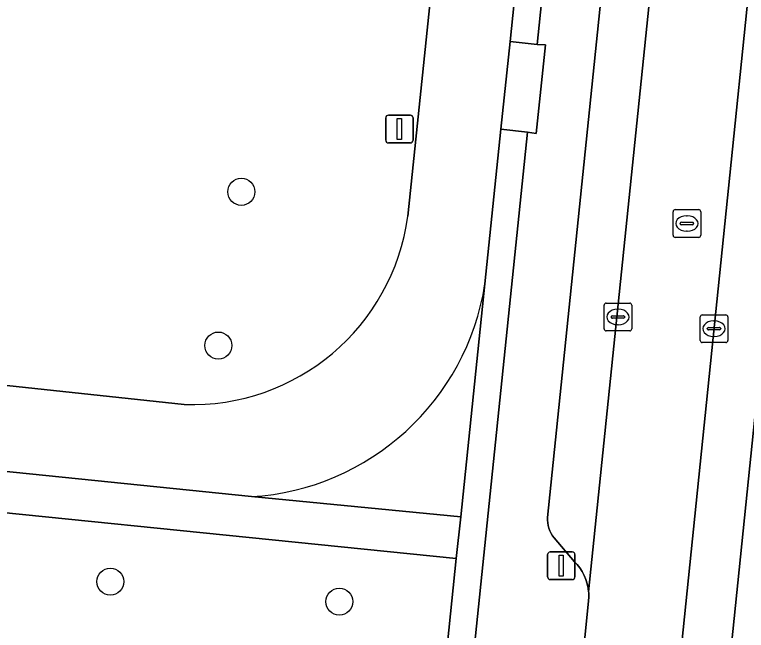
# Model space of a CAD drawing. Extents: x 160856 to 161310, y 384024 to 384878.
# Drawn here: x 161167.49 to 161193.92, y 384613.92 to 384636.15 of the extents above; entities that cross this region are included whole.
import ezdxf

# ---------------------------------------------------------------- set-up
doc = ezdxf.new("R2010")
doc.units = 0
for name, color, linetype in [('IMGEO_Boom', 7, 'Continuous'), ('IMGEO_Groenvoorziening', 7, 'Continuous'), ('IMGEO_Haag', 7, 'Continuous'), ('IMGEO_Hek', 7, 'Continuous'), ('IMGEO_Kolk', 7, 'Continuous'), ('IMGEO_Lichtmast', 7, 'Continuous'), ('IMGEO_Parkeervlak_open', 7, 'Continuous'), ('IMGEO_Rijbaan_lokaal_open', 7, 'Continuous'), ('IMGEO_Rioolput', 7, 'Continuous'), ('IMGEO_Terreindeel_open', 7, 'Continuous'), ('IMGEO_Verkeersbordpaal', 7, 'Continuous'), ('IMGEO_Voetpad_gesloten', 7, 'Continuous'), ('IMGEO_Voetpad_open', 7, 'Continuous')]:
    doc.layers.add(name, color=color, linetype=linetype)

msp = doc.modelspace()

# ---------------------------------------------------------------- linework, layer by layer
at = {"layer": 'IMGEO_Boom'}
for centre in [(161175.682, 384629.752), (161174.85, 384624.202), (161170.951, 384615.683), (161179.219, 384614.96)]:
    msp.add_circle(centre, 0.489, dxfattribs=at)
at = {"layer": 'IMGEO_Groenvoorziening'}
for points in [[(161181.693, 384628.875), (161182.506, 384636.753)], [(161176.051, 384618.751), (161183.607, 384618.021), (161184.478, 384626.425)], [(161136.726, 384626.023), (161137.085, 384625.985), (161141.987, 384625.461), (161144.423, 384625.2), (161148.053, 384624.812), (161167.207, 384622.765), (161173.62, 384622.08)]]:
    msp.add_lwpolyline(points, dxfattribs=at)
msp.add_lwpolyline([(161183.437, 384616.516), (161159.464, 384618.942), (161159.335, 384617.253), (161159.604, 384617.225), (161159.609, 384617.273), (161165.608, 384616.638), (161165.34, 384614.134), (161159.336, 384614.764), (161157.601, 384614.937), (161157.56, 384614.524), (161182.973, 384611.931)], close=True, dxfattribs=at)
for centre, radius, start, end in [((161173.919, 384629.918), 7.843, 267.814, 352.3603), ((161175.493, 384627.827), 9.094, 273.5165, 351.1283)]:
    msp.add_arc(centre, radius, start, end, dxfattribs=at)
at = {"layer": 'IMGEO_Haag'}
msp.add_lwpolyline([(161176.051, 384618.751), (161183.607, 384618.021), (161184.478, 384626.425)], dxfattribs=at)
msp.add_arc((161175.493, 384627.827), 9.094, 273.5165, 351.1283, dxfattribs=at)
at = {"layer": 'IMGEO_Hek'}
for points in [[(161185.386, 384635.179), (161187.966, 384660.289)], [(161185.057, 384632.017), (161185.386, 384635.179)], [(161184.478, 384626.425), (161185.057, 384632.017)], [(161183.607, 384618.021), (161184.478, 384626.425)], [(161134.423, 384623.005), (161176.051, 384618.751)], [(161176.051, 384618.751), (161183.607, 384618.021)]]:
    msp.add_lwpolyline(points, dxfattribs=at)
at = {"layer": 'IMGEO_Kolk'}
for p, q in [((161188.856, 384625.734), (161189.708, 384625.734)), ((161188.781, 384624.808), (161188.781, 384625.66)), ((161189.269, 384625.514), (161189.294, 384625.514)), ((161189.782, 384625.66), (161189.782, 384624.808)), ((161189.04, 384625.228), (161189.04, 384625.24)), ((161189.478, 384625.191), (161189.08, 384625.191)), ((161189.083, 384625.277), (161189.481, 384625.277)), ((161189.524, 384625.24), (161189.524, 384625.228)), ((161192.249, 384624.385), (161192.249, 384625.237)), ((161192.324, 384625.311), (161193.176, 384625.311)), ((161193.25, 384625.237), (161193.25, 384624.385)), ((161189.292, 384624.954), (161189.267, 384624.954)), ((161192.737, 384625.091), (161192.762, 384625.091)), ((161189.708, 384624.734), (161188.856, 384624.734)), ((161192.508, 384624.805), (161192.508, 384624.817)), ((161192.946, 384624.768), (161192.548, 384624.768)), ((161192.551, 384624.854), (161192.949, 384624.854)), ((161192.992, 384624.817), (161192.992, 384624.805)), ((161192.76, 384624.531), (161192.735, 384624.531)), ((161193.176, 384624.311), (161192.324, 384624.311))]:
    msp.add_line(p, q, dxfattribs=at)
for points in [[(161188.856, 384625.734), (161189.708, 384625.734)], [(161188.781, 384624.808), (161188.781, 384625.66)], [(161189.782, 384625.66), (161189.782, 384624.808)], [(161192.249, 384624.385), (161192.249, 384625.237)], [(161192.324, 384625.311), (161193.176, 384625.311)], [(161193.25, 384625.237), (161193.25, 384624.385)], [(161189.708, 384624.734), (161188.856, 384624.734)], [(161193.176, 384624.311), (161192.324, 384624.311)]]:
    msp.add_lwpolyline(points, dxfattribs=at)
for centre, radius, start, end in [((161188.858, 384625.658), 0.0765, 91.552, 178.448), ((161188.858, 384625.658), 0.0765, 91.552, 178.448), ((161189.706, 384625.658), 0.0765, 1.552, 88.448), ((161189.706, 384625.658), 0.0765, 1.552, 88.448), ((161189.08, 384625.237), 0.0403, 85.8775, 175.7526), ((161189.077, 384625.227), 0.0366, 178.938, 274.7102), ((161189.481, 384625.234), 0.043, 264.8664, 352.4533), ((161189.485, 384625.239), 0.0386, 1.7309, 96.639), ((161192.326, 384625.235), 0.0765, 91.552, 178.448), ((161192.326, 384625.235), 0.0765, 91.552, 178.448), ((161193.174, 384625.235), 0.0765, 1.552, 88.448), ((161193.174, 384625.235), 0.0765, 1.552, 88.448), ((161188.858, 384624.81), 0.0765, 181.552, 268.448), ((161188.858, 384624.81), 0.0765, 181.552, 268.448), ((161189.706, 384624.81), 0.0765, 271.552, 358.448), ((161189.706, 384624.81), 0.0765, 271.552, 358.448), ((161192.548, 384624.814), 0.0403, 85.8775, 175.7526), ((161192.545, 384624.804), 0.0366, 178.938, 274.7102), ((161192.949, 384624.811), 0.043, 264.8664, 352.4533), ((161192.953, 384624.816), 0.0386, 1.7309, 96.639), ((161192.326, 384624.387), 0.0765, 181.552, 268.448), ((161192.326, 384624.387), 0.0765, 181.552, 268.448), ((161193.174, 384624.387), 0.0765, 271.552, 358.448), ((161193.174, 384624.387), 0.0765, 271.552, 358.448)]:
    msp.add_arc(centre, radius, start, end, dxfattribs=at)
for centre, major_axis, ratio, start_param, end_param in [((161189.268, 384625.234), (-0.387, 0.002), 0.722429, 4.712389, 7.853982), ((161189.293, 384625.234), (-0.39, 0.002), 0.717154, 1.570796, 4.712389), ((161192.736, 384624.811), (-0.387, 0.002), 0.722429, 4.712389, 7.853982), ((161192.761, 384624.811), (-0.39, 0.002), 0.717154, 1.570796, 4.712389)]:
    msp.add_ellipse(centre, major_axis=major_axis, ratio=ratio, start_param=start_param, end_param=end_param, dxfattribs=at)
at = {"layer": 'IMGEO_Lichtmast'}
for p, q in [((161186.838, 384616.757), (161187.628, 384616.757)), ((161187.628, 384616.757), (161186.838, 384616.757)), ((161186.738, 384615.857), (161186.738, 384616.657)), ((161186.738, 384616.657), (161186.738, 384615.857)), ((161187.728, 384616.657), (161187.728, 384615.857)), ((161187.728, 384615.857), (161187.728, 384616.657)), ((161187.628, 384615.757), (161186.838, 384615.757)), ((161186.838, 384615.757), (161187.628, 384615.757))]:
    msp.add_line(p, q, dxfattribs=at)
msp.add_lwpolyline([(161187.158, 384616.632), (161187.308, 384616.632), (161187.308, 384615.882), (161187.158, 384615.882), (161187.158, 384616.632)], dxfattribs=at)
for centre, start, end in [((161186.838, 384616.657), 90, 180), ((161186.838, 384616.657), 90, 180), ((161187.628, 384616.657), 0, 90), ((161187.628, 384616.657), 360, 90), ((161186.838, 384615.857), 180, 270), ((161186.838, 384615.857), 180, 270), ((161187.628, 384615.857), 270, 0), ((161187.628, 384615.857), 270, 0)]:
    msp.add_arc(centre, 0.1, start, end, dxfattribs=at)
at = {"layer": 'IMGEO_Parkeervlak_open'}
for points in [[(161191.259, 384661.919), (161186.738, 384618.003), (161186.738, 384617.903), (161186.747, 384617.803), (161186.765, 384617.704), (161186.791, 384617.607), (161186.826, 384617.513), (161186.87, 384617.423), (161186.921, 384617.336), (161186.975, 384617.261), (161187.714, 384616.403), (161187.806, 384616.303), (161187.903, 384616.178), (161187.989, 384616.045), (161188.063, 384615.905), (161188.123, 384615.758), (161188.171, 384615.607), (161188.204, 384615.452), (161188.222, 384615.309), (161193.255, 384664.211)], [(161196.783, 384664.123), (161190.514, 384603.047)], [(161192.485, 384604.745), (161195.161, 384630.759)]]:
    msp.add_lwpolyline(points, dxfattribs=at)
at = {"layer": 'IMGEO_Rijbaan_lokaal_open'}
msp.add_lwpolyline([(161193.706, 384668.431), (161193.353, 384664.564), (161193.316, 384664.397), (161193.265, 384664.233), (161193.255, 384664.211), (161188.222, 384615.309), (161188.224, 384615.295), (161188.23, 384615.137), (161188.221, 384614.979), (161187.046, 384603.398), (161190.514, 384603.047), (161196.783, 384664.123)], dxfattribs=at)
at = {"layer": 'IMGEO_Rioolput'}
for p, q in [((161191.271, 384628.182), (161191.271, 384629.034)), ((161191.346, 384629.108), (161192.198, 384629.108)), ((161191.759, 384628.888), (161191.784, 384628.888)), ((161192.272, 384629.034), (161192.272, 384628.182)), ((161191.53, 384628.602), (161191.53, 384628.614)), ((161191.573, 384628.651), (161191.971, 384628.651)), ((161192.014, 384628.614), (161192.014, 384628.602)), ((161191.968, 384628.565), (161191.57, 384628.565)), ((161191.782, 384628.328), (161191.757, 384628.328)), ((161192.198, 384628.108), (161191.346, 384628.108))]:
    msp.add_line(p, q, dxfattribs=at)
for points in [[(161191.271, 384628.182), (161191.271, 384629.034)], [(161191.346, 384629.108), (161192.198, 384629.108)], [(161192.272, 384629.034), (161192.272, 384628.182)], [(161192.198, 384628.108), (161191.346, 384628.108)]]:
    msp.add_lwpolyline(points, dxfattribs=at)
for centre, radius, start, end in [((161191.348, 384629.032), 0.0765, 91.552, 178.448), ((161191.348, 384629.032), 0.0765, 91.552, 178.448), ((161192.196, 384629.032), 0.0765, 1.552, 88.448), ((161192.196, 384629.032), 0.0765, 1.552, 88.448), ((161191.57, 384628.611), 0.0403, 85.8775, 175.7526), ((161191.567, 384628.601), 0.0366, 178.938, 274.7102), ((161191.971, 384628.608), 0.043, 264.8664, 352.4533), ((161191.975, 384628.613), 0.0386, 1.7309, 96.639), ((161191.348, 384628.184), 0.0765, 181.552, 268.448), ((161191.348, 384628.184), 0.0765, 181.552, 268.448), ((161192.196, 384628.184), 0.0765, 271.552, 358.448), ((161192.196, 384628.184), 0.0765, 271.552, 358.448)]:
    msp.add_arc(centre, radius, start, end, dxfattribs=at)
for centre, major_axis, ratio, start_param, end_param in [((161191.758, 384628.608), (-0.387, 0.002), 0.722429, 4.712389, 7.853982), ((161191.783, 384628.608), (-0.39, 0.002), 0.717154, 1.570796, 4.712389)]:
    msp.add_ellipse(centre, major_axis=major_axis, ratio=ratio, start_param=start_param, end_param=end_param, dxfattribs=at)
at = {"layer": 'IMGEO_Terreindeel_open'}
msp.add_lwpolyline([(161185.386, 384635.179), (161185.057, 384632.017), (161186.011, 384631.91), (161186.326, 384631.862), (161186.665, 384635.053), (161186.36, 384635.071)], close=True, dxfattribs=at)
at = {"layer": 'IMGEO_Verkeersbordpaal'}
for p, q in [((161180.894, 384631.617), (161180.894, 384632.417)), ((161180.894, 384632.417), (161180.894, 384631.617)), ((161180.994, 384632.517), (161181.784, 384632.517)), ((161181.784, 384632.517), (161180.994, 384632.517)), ((161181.884, 384632.417), (161181.884, 384631.617)), ((161181.884, 384631.617), (161181.884, 384632.417)), ((161181.784, 384631.517), (161180.994, 384631.517)), ((161180.994, 384631.517), (161181.784, 384631.517))]:
    msp.add_line(p, q, dxfattribs=at)
msp.add_lwpolyline([(161181.314, 384632.392), (161181.464, 384632.392), (161181.464, 384631.642), (161181.314, 384631.642), (161181.314, 384632.392)], dxfattribs=at)
for centre, start, end in [((161180.994, 384632.417), 90, 180), ((161180.994, 384632.417), 90, 180), ((161181.784, 384632.417), 0, 90), ((161181.784, 384632.417), 360, 90), ((161180.994, 384631.617), 180, 270), ((161180.994, 384631.617), 180, 270), ((161181.784, 384631.617), 270, 0), ((161181.784, 384631.617), 270, 0)]:
    msp.add_arc(centre, 0.1, start, end, dxfattribs=at)
at = {"layer": 'IMGEO_Voetpad_gesloten'}
for points in [[(161184.478, 384626.425), (161185.057, 384632.017), (161185.386, 384635.179), (161187.929, 384659.93)], [(161182.506, 384636.753), (161181.693, 384628.875)], [(161173.62, 384622.08), (161167.207, 384622.765), (161148.053, 384624.812), (161144.423, 384625.2), (161141.987, 384625.461), (161137.085, 384625.985), (161136.726, 384626.023)], [(161134.423, 384623.005), (161176.051, 384618.751)]]:
    msp.add_lwpolyline(points, dxfattribs=at)
for centre, radius, start, end in [((161173.919, 384629.918), 7.843, 267.814, 352.3603), ((161175.493, 384627.827), 9.094, 273.5165, 351.1283)]:
    msp.add_arc(centre, radius, start, end, dxfattribs=at)
at = {"layer": 'IMGEO_Voetpad_open'}
for points in [[(161193.641, 384670.215), (161189.999, 384670.565), (161189.902, 384669.557), (161189.635, 384666.795), (161186.36, 384635.071), (161186.665, 384635.053), (161186.326, 384631.862), (161186.011, 384631.91), (161183.818, 384610.698), (161183.719, 384609.738), (161175.337, 384528.423)], [(161187.046, 384603.398), (161188.221, 384614.979), (161188.23, 384615.137), (161188.224, 384615.295), (161188.222, 384615.309), (161188.204, 384615.452), (161188.171, 384615.607), (161188.123, 384615.758), (161188.063, 384615.905), (161187.989, 384616.045), (161187.903, 384616.178), (161187.806, 384616.303), (161187.714, 384616.403), (161186.975, 384617.261), (161186.921, 384617.336), (161186.87, 384617.423), (161186.826, 384617.513), (161186.791, 384617.607), (161186.765, 384617.704), (161186.747, 384617.803), (161186.738, 384617.903), (161186.738, 384618.003), (161191.259, 384661.919)], [(161195.161, 384630.759), (161192.485, 384604.745)], [(161176.051, 384618.751), (161134.423, 384623.005), (161132.085, 384623.244), (161130.41, 384623.415), (161126.468, 384623.818), (161125.308, 384623.924), (161125.238, 384622.874), (161124.649, 384622.382), (161123.045, 384621.254)], [(161125.354, 384617.415), (161125.668, 384620.573), (161130.643, 384620.071), (161132.513, 384619.882), (161132.7, 384621.651), (161158.024, 384619.088), (161158.59, 384619.031), (161159.464, 384618.942), (161183.437, 384616.516), (161183.607, 384618.021), (161176.051, 384618.751)]]:
    msp.add_lwpolyline(points, dxfattribs=at)
for points in [[(161189.635, 384666.795), (161189.902, 384669.557), (161188.928, 384669.651), (161187.929, 384659.93), (161185.386, 384635.179), (161186.36, 384635.071)], [(161182.853, 384610.737), (161183.818, 384610.698), (161186.011, 384631.91), (161185.057, 384632.017), (161184.478, 384626.425), (161183.607, 384618.021), (161183.437, 384616.516), (161182.973, 384611.931)]]:
    msp.add_lwpolyline(points, close=True, dxfattribs=at)

doc.saveas('drawing.dxf')
